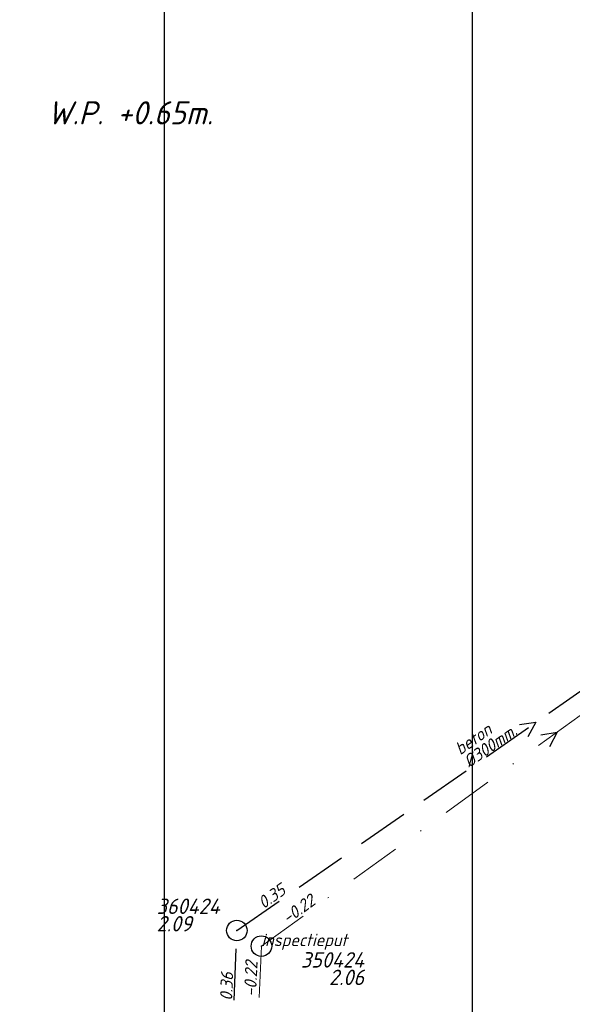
# Model space of a CAD drawing. Extents: x 148869 to 161638, y 453607 to 469810.
# Tile 503 of 656: x 156253 to 156307, y 462277 to 462373. Entities that reach past the tile are written whole.
import ezdxf
from ezdxf.enums import TextEntityAlignment as Align

# ---------------------------------------------------------------- set-up
doc = ezdxf.new("R2010")
doc.units = 0
doc.header["$PDMODE"] = 32
doc.header["$PDSIZE"] = 2
doc.linetypes.add('RI-HWA', pattern=[7.4, 5, -2.4])
doc.linetypes.add('RI-VWA', pattern=[11, 5, -3, 0, -3])
doc.layers.get('0').update_dxf_attribs({"linetype": 'CONTINUOUS'})
doc.layers.get('DEFPOINTS').update_dxf_attribs({"linetype": 'CONTINUOUS'})
for name, color, linetype in [('2024 hatch', 160, 'CONTINUOUS'), ('B-OI-RI-BOB-T18-niet meenemen', 252, 'CONTINUOUS'), ('B-OI-RI-DIAMETER-T18-niet meenemen', 252, 'CONTINUOUS'), ('B-OI-RI-HWA-PUTDEKSELHOOGTE-T25-niet meenemen', 252, 'CONTINUOUS'), ('B-OI-RI-HWA-PUTNUMMER-T25-niet meenemen', 252, 'CONTINUOUS'), ('B-OI-RI-HWA_TRANSPORTLEIDING-G-niet meenemen', 252, 'RI-HWA'), ('B-OI-RI-MATERIAAL-T18-niet meenemen', 252, 'CONTINUOUS'), ('B-OI-RI-STROOMRICHTING-S-niet meenemen', 252, 'CONTINUOUS'), ('B-OI-RI-VWA_PUTDEKSELHOOGTE-T25-niet meenemen', 252, 'CONTINUOUS'), ('B-OI-T50', 3, 'CONTINUOUS'), ('gs dwa', 252, 'CONTINUOUS'), ('gs rwa', 252, 'CONTINUOUS')]:
    doc.layers.add(name, color=color, linetype=linetype)
doc.layers.add('B-OI-RI-VWA_TRANSPORTLEIDING-G-niet meenemen', color=252, linetype='RI-VWA', lineweight=18)
doc.styles.add('iso15', font='ISO.shx', dxfattribs={"oblique": 15})
doc.styles.add('NLCS-ISO-M500-T18_CURSIEF', font='NLCS-ISO.ttf', dxfattribs={"oblique": 15, "height": 0.9})
doc.styles.add('NLCS-ISO-M750_CURSIEF', font='NLCS-ISO.ttf', dxfattribs={"oblique": 15})

# ---------------------------------------------------------------- blocks, each defined once
blk = doc.blocks.new('ACMAP_ANN_TEMPLATE_type knoop')
at = {"layer": 'DEFPOINTS', "style": 'NLCS-ISO-M500-T18_CURSIEF', "oblique": 15}
blk.add_attdef('type_knoop', (0, 0), '', height=1.2, dxfattribs=at)
blk = doc.blocks.new('ACMAP_ANN_TEMPLATE_diam')
at = {"color": 0, "linetype": 'ByBlock', "style": 'iso15', "oblique": 15}
blk.add_attdef('diam', (0.5, -1.3), '', height=1.2, dxfattribs=at)
blk = doc.blocks.new('ACMAP_ANN_TEMPLATE_mat')
at = {"color": 0, "linetype": 'ByBlock', "style": 'iso15', "oblique": 15}
blk.add_attdef('mat', (0.5, 0.2), '', height=1.2, dxfattribs=at)
blk = doc.blocks.new('ACMAP_ANN_TEMPLATE_nap-l')
at = {"color": 0, "linetype": 'ByBlock', "style": 'iso15', "oblique": 15}
blk.add_attdef('nap-l', (3.3, 0.2), '', height=1.2, dxfattribs=at)
blk = doc.blocks.new('ACMAP_ANN_TEMPLATE_nap-r')
at = {"color": 0, "linetype": 'ByBlock', "style": 'iso15', "oblique": 15}
blk.add_attdef('nap-r', text='', height=1.2, dxfattribs=at).set_placement((-4.1, 0.2), align=Align.RIGHT)
blk = doc.blocks.new('ACMAP_ANN_TEMPLATE_puth-dwa')
at = {"color": 0, "linetype": 'ByBlock', "style": 'iso15', "oblique": 15}
blk.add_attdef('puth-dwa', text='', height=1.5, dxfattribs=at).set_placement((2.7, 1), align=Align.RIGHT)
blk = doc.blocks.new('ACMAP_ANN_TEMPLATE_putnr-dwa')
at = {"color": 0, "linetype": 'ByBlock', "style": 'iso15', "oblique": 15}
blk.add_attdef('putnr-dwa', text='', height=1.5, dxfattribs=at).set_placement((2.7, 2.7), align=Align.RIGHT)
blk = doc.blocks.new('ACMAP_ANN_TEMPLATE_puth-rwa')
at = {"color": 0, "linetype": 'ByBlock', "style": 'iso15', "oblique": 15}
blk.add_attdef('puth-rwa', (-2.7, -4.4), '', height=1.5, dxfattribs=at)
blk = doc.blocks.new('ACMAP_ANN_TEMPLATE_putnr-rwa')
at = {"color": 0, "linetype": 'ByBlock', "style": 'iso15', "oblique": 15}
blk.add_attdef('putnr-rwa', (-2.7, -2.7), '', height=1.5, dxfattribs=at)

msp = doc.modelspace()

# ---------------------------------------------------------------- hatches: boundary and pattern name
at = {"layer": '2024 hatch'}
h = msp.add_hatch(dxfattribs=at)
h.set_pattern_fill('ANSI31', color=256, scale=29.988, angle=45)
h.set_pattern_definition([(90, (0, 0), (-29.988, 0), [])])
h.paths.add_polyline_path([(155468.238, 462509.203), (155430.302, 462608.987), (155317.39, 462696.697), (155326.785, 462885.804), (155421.554, 463128.674), (155681.88, 463221.506), (155808.81, 463270.899), (155858.2, 463353.959), (156235.325, 463468.346), (156395.057, 463466.795), (156874.427, 463576.879), (157060.314, 463303.942), (157149.744, 462870.772), (157067.916, 462815.11), (157047.812, 462789.789), (157071.165, 462711.567), (156936.496, 462350.696), (156856.269, 462251.617), (156803.356, 462113.224), (156627.755, 461893.958), (156524.845, 461717.188), (156312.219, 461660.25), (156176.027, 461568.495), (155937.874, 461968.152)])

# ---------------------------------------------------------------- linework, layer by layer
at = {"layer": 'B-OI-RI-HWA_TRANSPORTLEIDING-G-niet meenemen'}
for p, q in [((156274.528, 462284.382), (156332.763, 462324.901)), ((156272.919, 462240.64), (156274.528, 462284.382))]:
    msp.add_line(p, q, dxfattribs=at)
at = {"layer": 'B-OI-RI-STROOMRICHTING-S-niet meenemen'}
for points in [[(156302.05, 462304.41), (156303.65, 462304.64), (156302.87, 462303.23)], [(156304.13, 462303.42), (156305.71, 462303.68), (156304.97, 462302.26)]]:
    msp.add_lwpolyline(points, dxfattribs=at)
at = {"layer": 'B-OI-RI-VWA_TRANSPORTLEIDING-G-niet meenemen'}
for q in [(156334.512, 462324.51), (156275.181, 462240.102)]:
    msp.add_line((156276.918, 462282.86), q, dxfattribs=at)
at = {"layer": 'gs dwa'}
msp.add_point((156276.918, 462282.86), dxfattribs=at)
at = {"layer": 'gs rwa'}
msp.add_point((156274.528, 462284.382), dxfattribs=at)

# ---------------------------------------------------------------- block references
at = {"layer": 'B-OI-RI-BOB-T18-niet meenemen'}
ref = msp.add_blockref('ACMAP_ANN_TEMPLATE_nap-l', (156274.528, 462284.382), dxfattribs=dict(at, rotation=34.8295911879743))
ref.add_attrib('nap-l', '0.35', (156277.123, 462286.431), dxfattribs={"layer": '0', "color": 0, "linetype": 'ByBlock', "height": 1.2, "rotation": 34.82959, "style": 'NLCS-ISO-M750_CURSIEF', "oblique": 15})
ref = msp.add_blockref('ACMAP_ANN_TEMPLATE_nap-l', (156276.918, 462282.86), dxfattribs=dict(at, rotation=35.87316006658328))
ref.add_attrib('nap-l', '-0.22', (156279.475, 462284.956), dxfattribs={"layer": '0', "color": 0, "linetype": 'ByBlock', "height": 1.2, "rotation": 35.87316, "style": 'NLCS-ISO-M750_CURSIEF', "oblique": 15})
ref = msp.add_blockref('ACMAP_ANN_TEMPLATE_nap-l', (156276.475, 462274.61), dxfattribs=dict(at, rotation=87.67369672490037))
ref.add_attrib('nap-l', '-0.22', (156276.409, 462277.915), dxfattribs={"layer": '0', "color": 0, "linetype": 'ByBlock', "height": 1.2, "rotation": 87.6737, "style": 'NLCS-ISO-M750_CURSIEF', "oblique": 15})
ref = msp.add_blockref('ACMAP_ANN_TEMPLATE_nap-r', (156274.528, 462284.382), dxfattribs=dict(at, rotation=87.89338932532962))
ref.add_attrib('nap-r', '0.36', dxfattribs={"layer": '0', "color": 0, "linetype": 'ByBlock', "height": 1.2, "rotation": 87.89339, "style": 'NLCS-ISO-M750_CURSIEF', "oblique": 15}).set_placement((156274.177, 462280.292), align=Align.RIGHT)
at = {"layer": 'B-OI-RI-DIAMETER-T18-niet meenemen'}
ref = msp.add_blockref('ACMAP_ANN_TEMPLATE_diam', (156295.98, 462300.95), dxfattribs=dict(at, rotation=34.8295911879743))
ref.add_attrib('diam', '%%c300mm.', (156297.133, 462300.169), dxfattribs={"layer": '0', "color": 0, "linetype": 'ByBlock', "height": 1.2, "rotation": 34.82959, "style": 'NLCS-ISO-M750_CURSIEF', "oblique": 15})
at = {"layer": 'B-OI-RI-HWA-PUTDEKSELHOOGTE-T25-niet meenemen'}
ref = msp.add_blockref('ACMAP_ANN_TEMPLATE_puth-rwa', (156269.412, 462288.688), dxfattribs=at)
ref.add_attrib('puth-rwa', '2.09', (156266.712, 462284.288), dxfattribs={"layer": '0', "color": 0, "linetype": 'ByBlock', "height": 1.5, "style": 'NLCS-ISO-M750_CURSIEF', "oblique": 15})
at = {"layer": 'B-OI-RI-HWA-PUTNUMMER-T25-niet meenemen'}
ref = msp.add_blockref('ACMAP_ANN_TEMPLATE_putnr-rwa', (156269.412, 462288.688), dxfattribs=at)
ref.add_attrib('putnr-rwa', '360424', (156266.712, 462285.988), dxfattribs={"layer": '0', "color": 0, "linetype": 'ByBlock', "height": 1.5, "style": 'NLCS-ISO-M750_CURSIEF', "oblique": 15})
at = {"layer": 'B-OI-RI-MATERIAAL-T18-niet meenemen'}
ref = msp.add_blockref('ACMAP_ANN_TEMPLATE_mat', (156295.98, 462300.95), dxfattribs=dict(at, rotation=34.8295911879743))
ref.add_attrib('mat', 'beton', (156296.276, 462301.4), dxfattribs={"layer": '0', "color": 0, "linetype": 'ByBlock', "height": 1.2, "rotation": 34.82959, "style": 'NLCS-ISO-M750_CURSIEF', "oblique": 15})
at = {"layer": 'B-OI-RI-VWA_PUTDEKSELHOOGTE-T25-niet meenemen'}
ref = msp.add_blockref('ACMAP_ANN_TEMPLATE_putnr-dwa', (156284.209, 462278.071), dxfattribs=at)
ref.add_attrib('putnr-dwa', '350424', dxfattribs={"layer": '0', "color": 0, "linetype": 'ByBlock', "height": 1.5, "style": 'NLCS-ISO-M750_CURSIEF', "oblique": 15}).set_placement((156286.909, 462280.771), align=Align.RIGHT)
ref = msp.add_blockref('ACMAP_ANN_TEMPLATE_puth-dwa', (156284.209, 462278.071), dxfattribs=at)
ref.add_attrib('puth-dwa', '2.06', dxfattribs={"layer": '0', "color": 0, "linetype": 'ByBlock', "height": 1.5, "style": 'NLCS-ISO-M750_CURSIEF', "oblique": 15}).set_placement((156286.909, 462279.071), align=Align.RIGHT)
at = {"layer": 'DEFPOINTS'}
msp.add_blockref('ACMAP_ANN_TEMPLATE_type knoop', (156276.918, 462282.86), dxfattribs=at).add_auto_attribs({'type_knoop': 'inspectieput'})

# ---------------------------------------------------------------- texts
at = {"layer": 'B-OI-T50', "style": 'NLCS-ISO-M750_CURSIEF', "oblique": 15}
msp.add_text('W.P. +0.65m.', height=2.25, dxfattribs=at).set_placement((156256.091, 462362.804))

doc.saveas('drawing.dxf')
